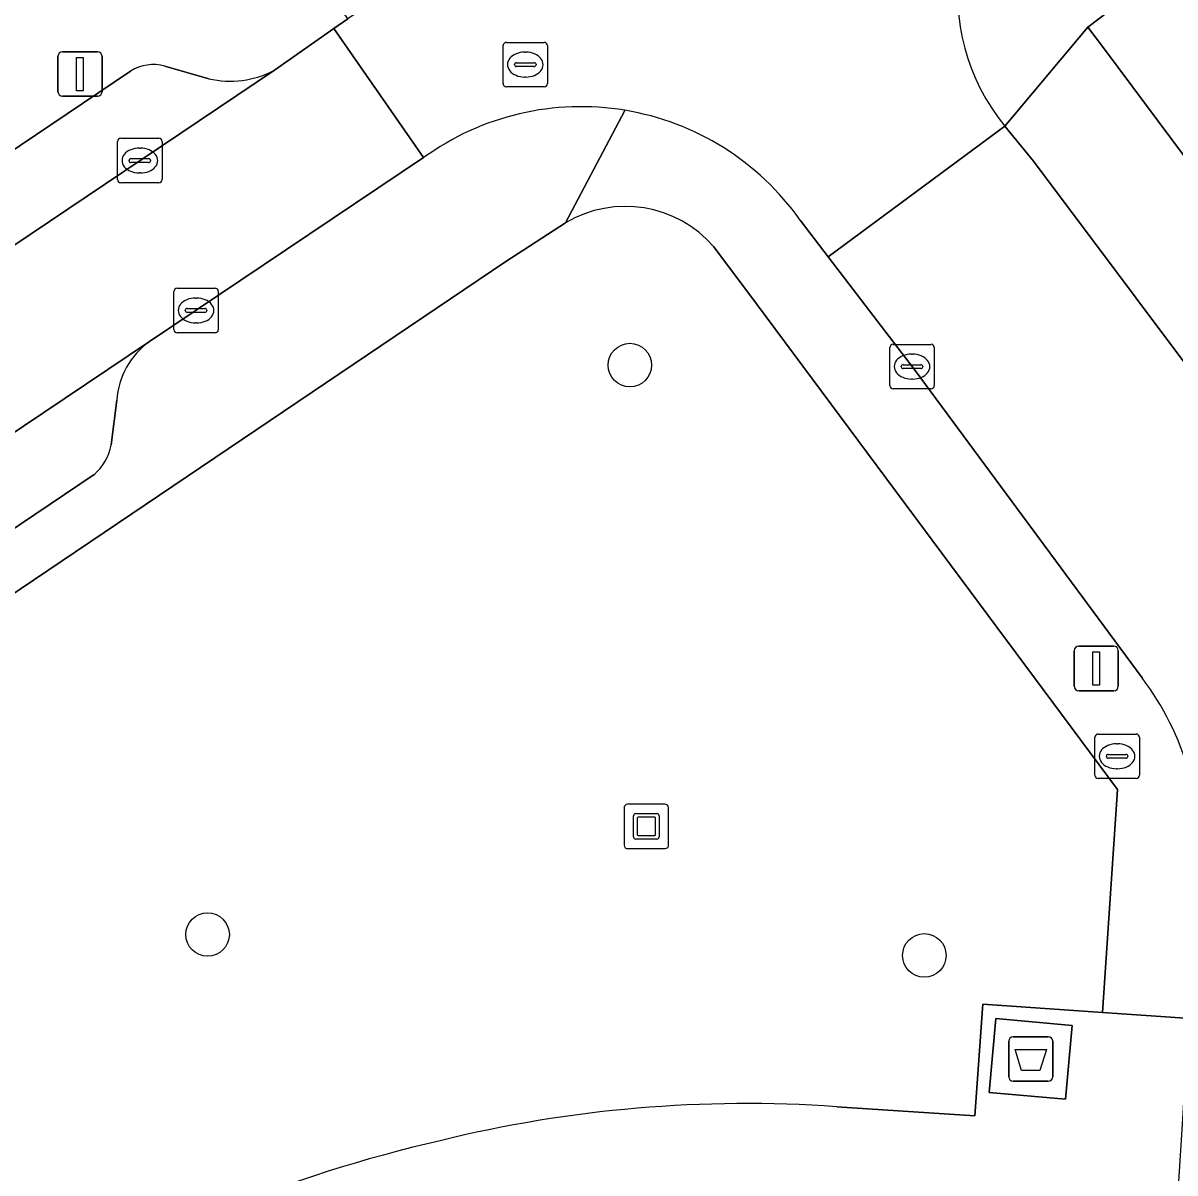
# Model space of a CAD drawing. Extents: x 159960 to 160866, y 382700 to 383354.
# Drawn here: x 160552.56 to 160578.46, y 382943.82 to 382969.69 of the extents above; entities that cross this region are included whole.
import ezdxf

# ---------------------------------------------------------------- set-up
doc = ezdxf.new("R2010")
doc.units = 0
for name, color, linetype in [('IMGEO_Afval_apart_plaats', 7, 'Continuous'), ('IMGEO_Boom', 7, 'Continuous'), ('IMGEO_Groenvoorziening', 7, 'Continuous'), ('IMGEO_Kolk', 7, 'Continuous'), ('IMGEO_Kunstobject', 7, 'Continuous'), ('IMGEO_Lichtmast', 7, 'Continuous'), ('IMGEO_Pand', 7, 'Continuous'), ('IMGEO_Parkeervlak_open', 7, 'Continuous'), ('IMGEO_Rijbaan_lokaal_open', 7, 'Continuous'), ('IMGEO_Rioolput', 7, 'Continuous'), ('IMGEO_Voetpad_gesloten', 7, 'Continuous'), ('IMGEO_Voetpad_open', 7, 'Continuous')]:
    doc.layers.add(name, color=color, linetype=linetype)

msp = doc.modelspace()

# ---------------------------------------------------------------- linework, layer by layer
at = {"layer": 'IMGEO_Afval_apart_plaats'}
for p, q in [((160574.825, 382946.885), (160575.615, 382946.885)), ((160575.615, 382946.885), (160574.825, 382946.885)), ((160574.725, 382945.985), (160574.725, 382946.785)), ((160574.725, 382946.785), (160574.725, 382945.985)), ((160575.715, 382946.785), (160575.715, 382945.985)), ((160575.715, 382945.985), (160575.715, 382946.785)), ((160575.615, 382945.885), (160574.825, 382945.885)), ((160574.825, 382945.885), (160575.615, 382945.885))]:
    msp.add_line(p, q, dxfattribs=at)
msp.add_lwpolyline([(160574.868, 382946.599), (160575.572, 382946.599), (160575.423, 382946.129), (160575.017, 382946.129), (160574.868, 382946.599)], dxfattribs=at)
for centre, start, end in [((160574.825, 382946.785), 90, 180), ((160574.825, 382946.785), 90, 180), ((160575.615, 382946.785), 0, 90), ((160575.615, 382946.785), 360, 90), ((160574.825, 382945.985), 180, 270), ((160574.825, 382945.985), 180, 270), ((160575.615, 382945.985), 270, 0), ((160575.615, 382945.985), 270, 0)]:
    msp.add_arc(centre, 0.1, start, end, dxfattribs=at)
at = {"layer": 'IMGEO_Boom'}
for centre in [(160566.206, 382961.994), (160556.708, 382949.184), (160572.828, 382948.715)]:
    msp.add_circle(centre, 0.489, dxfattribs=at)
at = {"layer": 'IMGEO_Groenvoorziening'}
for points in [[(160564.76, 382965.194), (160563.415, 382964.323), (160544.698, 382951.695), (160552.24, 382940.596)], [(160577.175, 382952.45), (160569.055, 382963.374), (160568.092, 382964.656)], [(160570.859, 382945.31), (160573.965, 382945.106), (160574.145, 382947.619), (160576.833, 382947.431), (160577.175, 382952.45)]]:
    msp.add_lwpolyline(points, dxfattribs=at)
for centre, radius, start, end in [((160566.103, 382962.925), 2.637, 41.0395, 120.6164), ((160568.831, 382916.551), 28.831, 85.9666, 103.8349), ((160569.366, 382912.423), 32.97, 103.0217, 121.2945)]:
    msp.add_arc(centre, radius, start, end, dxfattribs=at)
at = {"layer": 'IMGEO_Kolk'}
for p, q in [((160554.758, 382967.095), (160555.61, 382967.095)), ((160554.683, 382966.169), (160554.683, 382967.021)), ((160555.171, 382966.875), (160555.196, 382966.875)), ((160555.684, 382967.021), (160555.684, 382966.169)), ((160554.942, 382966.589), (160554.942, 382966.601)), ((160555.38, 382966.552), (160554.982, 382966.552)), ((160554.985, 382966.638), (160555.383, 382966.638)), ((160555.426, 382966.601), (160555.426, 382966.589)), ((160555.194, 382966.315), (160555.169, 382966.315)), ((160555.61, 382966.095), (160554.758, 382966.095)), ((160556.023, 382963.722), (160556.875, 382963.722)), ((160555.948, 382962.796), (160555.948, 382963.648)), ((160556.436, 382963.502), (160556.461, 382963.502)), ((160556.949, 382963.648), (160556.949, 382962.796)), ((160556.207, 382963.216), (160556.207, 382963.228)), ((160556.645, 382963.179), (160556.247, 382963.179)), ((160556.25, 382963.265), (160556.648, 382963.265)), ((160556.691, 382963.228), (160556.691, 382963.216)), ((160556.459, 382962.942), (160556.434, 382962.942)), ((160556.875, 382962.722), (160556.023, 382962.722)), ((160572.126, 382962.46), (160572.978, 382962.46)), ((160572.051, 382961.534), (160572.051, 382962.386)), ((160572.539, 382962.24), (160572.564, 382962.24)), ((160573.052, 382962.386), (160573.052, 382961.534)), ((160572.31, 382961.954), (160572.31, 382961.966)), ((160572.748, 382961.917), (160572.35, 382961.917)), ((160572.353, 382962.003), (160572.751, 382962.003)), ((160572.794, 382961.966), (160572.794, 382961.954)), ((160572.562, 382961.68), (160572.537, 382961.68)), ((160572.978, 382961.46), (160572.126, 382961.46))]:
    msp.add_line(p, q, dxfattribs=at)
for points in [[(160554.758, 382967.095), (160555.61, 382967.095)], [(160554.683, 382966.169), (160554.683, 382967.021)], [(160555.684, 382967.021), (160555.684, 382966.169)], [(160555.61, 382966.095), (160554.758, 382966.095)], [(160556.023, 382963.722), (160556.875, 382963.722)], [(160555.948, 382962.796), (160555.948, 382963.648)], [(160556.949, 382963.648), (160556.949, 382962.796)], [(160556.875, 382962.722), (160556.023, 382962.722)], [(160572.126, 382962.46), (160572.978, 382962.46)], [(160572.051, 382961.534), (160572.051, 382962.386)], [(160573.052, 382962.386), (160573.052, 382961.534)], [(160572.978, 382961.46), (160572.126, 382961.46)]]:
    msp.add_lwpolyline(points, dxfattribs=at)
for centre, radius, start, end in [((160554.76, 382967.019), 0.0765, 91.552, 178.448), ((160554.76, 382967.019), 0.0765, 91.552, 178.448), ((160555.608, 382967.019), 0.0765, 1.552, 88.448), ((160555.608, 382967.019), 0.0765, 1.552, 88.448), ((160554.982, 382966.598), 0.0403, 85.8775, 175.7526), ((160554.979, 382966.588), 0.0366, 178.938, 274.7102), ((160555.383, 382966.595), 0.043, 264.8664, 352.4533), ((160555.387, 382966.6), 0.0386, 1.7309, 96.639), ((160554.76, 382966.171), 0.0765, 181.552, 268.448), ((160554.76, 382966.171), 0.0765, 181.552, 268.448), ((160555.608, 382966.171), 0.0765, 271.552, 358.448), ((160555.608, 382966.171), 0.0765, 271.552, 358.448), ((160556.025, 382963.646), 0.0765, 91.552, 178.448), ((160556.025, 382963.646), 0.0765, 91.552, 178.448), ((160556.873, 382963.646), 0.0765, 1.552, 88.448), ((160556.873, 382963.646), 0.0765, 1.552, 88.448), ((160556.247, 382963.225), 0.0403, 85.8775, 175.7526), ((160556.244, 382963.215), 0.0366, 178.938, 274.7102), ((160556.648, 382963.222), 0.043, 264.8664, 352.4533), ((160556.652, 382963.227), 0.0386, 1.7309, 96.639), ((160556.025, 382962.798), 0.0765, 181.552, 268.448), ((160556.025, 382962.798), 0.0765, 181.552, 268.448), ((160556.873, 382962.798), 0.0765, 271.552, 358.448), ((160556.873, 382962.798), 0.0765, 271.552, 358.448), ((160572.128, 382962.384), 0.0765, 91.552, 178.448), ((160572.128, 382962.384), 0.0765, 91.552, 178.448), ((160572.976, 382962.384), 0.0765, 1.552, 88.448), ((160572.976, 382962.384), 0.0765, 1.552, 88.448), ((160572.35, 382961.963), 0.0403, 85.8775, 175.7526), ((160572.347, 382961.953), 0.0366, 178.938, 274.7102), ((160572.751, 382961.96), 0.043, 264.8664, 352.4533), ((160572.755, 382961.965), 0.0386, 1.7309, 96.639), ((160572.128, 382961.536), 0.0765, 181.552, 268.448), ((160572.128, 382961.536), 0.0765, 181.552, 268.448), ((160572.976, 382961.536), 0.0765, 271.552, 358.448), ((160572.976, 382961.536), 0.0765, 271.552, 358.448)]:
    msp.add_arc(centre, radius, start, end, dxfattribs=at)
for centre, major_axis, ratio, start_param, end_param in [((160555.17, 382966.595), (-0.387, 0.002), 0.722429, 4.712389, 7.853982), ((160555.195, 382966.595), (-0.39, 0.002), 0.717154, 1.570796, 4.712389), ((160556.435, 382963.222), (-0.387, 0.002), 0.722429, 4.712389, 7.853982), ((160556.46, 382963.222), (-0.39, 0.002), 0.717154, 1.570796, 4.712389), ((160572.538, 382961.96), (-0.387, 0.002), 0.722429, 4.712389, 7.853982), ((160572.563, 382961.96), (-0.39, 0.002), 0.717154, 1.570796, 4.712389)]:
    msp.add_ellipse(centre, major_axis=major_axis, ratio=ratio, start_param=start_param, end_param=end_param, dxfattribs=at)
at = {"layer": 'IMGEO_Kunstobject'}
for p, q in [((160566.992, 382952.116), (160566.151, 382952.116)), ((160566.992, 382952.116), (160566.151, 382952.116)), ((160567.076, 382951.2), (160567.076, 382952.041)), ((160567.076, 382951.2), (160567.076, 382952.041)), ((160566.076, 382952.032), (160566.076, 382951.191)), ((160566.076, 382952.032), (160566.076, 382951.191)), ((160566.29, 382951.38), (160566.29, 382951.854)), ((160566.34, 382951.904), (160566.814, 382951.904)), ((160566.37, 382951.804), (160566.37, 382951.43)), ((160566.764, 382951.824), (160566.39, 382951.824)), ((160566.784, 382951.43), (160566.784, 382951.804)), ((160566.864, 382951.854), (160566.864, 382951.38)), ((160566.814, 382951.33), (160566.34, 382951.33)), ((160566.39, 382951.41), (160566.764, 382951.41)), ((160566.16, 382951.116), (160567.001, 382951.116)), ((160566.16, 382951.116), (160567.001, 382951.116))]:
    msp.add_line(p, q, dxfattribs=at)
for centre, radius, start, end in [((160566.154, 382952.038), 0.0779, 92.4484, 184.2845), ((160566.154, 382952.038), 0.0779, 92.4484, 184.2845), ((160566.998, 382952.038), 0.0779, 2.4484, 94.2845), ((160566.998, 382952.038), 0.0779, 2.4484, 94.2845), ((160566.34, 382951.854), 0.05, 90, 180), ((160566.39, 382951.804), 0.02, 90, 180), ((160566.764, 382951.804), 0.02, 360, 90), ((160566.814, 382951.854), 0.05, 360, 90), ((160566.34, 382951.38), 0.05, 180, 270), ((160566.39, 382951.43), 0.02, 180, 270), ((160566.764, 382951.43), 0.02, 270, 0), ((160566.814, 382951.38), 0.05, 270, 0), ((160566.154, 382951.194), 0.0779, 182.4484, 274.2845), ((160566.154, 382951.194), 0.0779, 182.4484, 274.2845), ((160566.998, 382951.194), 0.0779, 272.4484, 4.2845), ((160566.998, 382951.194), 0.0779, 272.4484, 4.2845)]:
    msp.add_arc(centre, radius, start, end, dxfattribs=at)
at = {"layer": 'IMGEO_Lichtmast'}
for p, q in [((160553.343, 382968.141), (160553.343, 382968.941)), ((160553.343, 382968.941), (160553.343, 382968.141)), ((160553.443, 382969.041), (160554.233, 382969.041)), ((160554.233, 382969.041), (160553.443, 382969.041)), ((160554.333, 382968.941), (160554.333, 382968.141)), ((160554.333, 382968.141), (160554.333, 382968.941)), ((160554.233, 382968.041), (160553.443, 382968.041)), ((160553.443, 382968.041), (160554.233, 382968.041)), ((160576.301, 382955.669), (160577.091, 382955.669)), ((160577.091, 382955.669), (160576.301, 382955.669)), ((160576.201, 382954.769), (160576.201, 382955.569)), ((160576.201, 382955.569), (160576.201, 382954.769)), ((160577.191, 382955.569), (160577.191, 382954.769)), ((160577.191, 382954.769), (160577.191, 382955.569)), ((160577.091, 382954.669), (160576.301, 382954.669)), ((160576.301, 382954.669), (160577.091, 382954.669))]:
    msp.add_line(p, q, dxfattribs=at)
for points in [[(160553.763, 382968.916), (160553.913, 382968.916), (160553.913, 382968.166), (160553.763, 382968.166), (160553.763, 382968.916)], [(160576.621, 382955.544), (160576.771, 382955.544), (160576.771, 382954.794), (160576.621, 382954.794), (160576.621, 382955.544)]]:
    msp.add_lwpolyline(points, dxfattribs=at)
for centre, start, end in [((160553.443, 382968.941), 90, 180), ((160553.443, 382968.941), 90, 180), ((160554.233, 382968.941), 0, 90), ((160554.233, 382968.941), 360, 90), ((160553.443, 382968.141), 180, 270), ((160553.443, 382968.141), 180, 270), ((160554.233, 382968.141), 270, 0), ((160554.233, 382968.141), 270, 0), ((160576.301, 382955.569), 90, 180), ((160576.301, 382955.569), 90, 180), ((160577.091, 382955.569), 0, 90), ((160577.091, 382955.569), 360, 90), ((160576.301, 382954.769), 180, 270), ((160576.301, 382954.769), 180, 270), ((160577.091, 382954.769), 270, 0), ((160577.091, 382954.769), 270, 0)]:
    msp.add_arc(centre, 0.1, start, end, dxfattribs=at)
at = {"layer": 'IMGEO_Pand'}
msp.add_lwpolyline([(160638.396, 382970.297), (160596.782, 382973.814), (160598.307, 382991.758), (160591.84, 382992.307), (160590.754, 382979.528), (160583.117, 382973.762), (160581.519, 382972.556), (160581.095, 382973.078), (160576.509, 382969.597), (160576.88, 382969.1), (160580.22, 382964.62), (160580.469, 382964.782), (160582.22, 382962.406), (160583.279, 382960.97), (160582.95, 382960.705), (160588.123, 382953.831), (160602.645, 382964.701), (160637.67, 382961.705)], close=True, dxfattribs=at)
at = {"layer": 'IMGEO_Parkeervlak_open'}
for points in [[(160528.138, 382948.406), (160533.549, 382952.042), (160536.679, 382954.15), (160558.21, 382968.628)], [(160556.734, 382968.434), (160555.746, 382968.719)], [(160554.974, 382968.604), (160535.715, 382955.631), (160532.484, 382953.473), (160529.119, 382951.203)], [(160555.401, 382962.522), (160542.597, 382953.924)], [(160554.541, 382960.196), (160554.669, 382961.202)], [(160545.868, 382953.947), (160554.155, 382959.529)]]:
    msp.add_lwpolyline(points, dxfattribs=at)
for centre, radius, start, end in [((160555.49, 382967.788), 0.966, 74.6339, 122.3115), ((160557.211, 382970.513), 2.133, 257.0652, 297.9105), ((160556.413, 382961.098), 1.747, 125.3938, 176.5854), ((160553.324, 382960.455), 1.245, 311.9066, 347.9766)]:
    msp.add_arc(centre, radius, start, end, dxfattribs=at)
at = {"layer": 'IMGEO_Rijbaan_lokaal_open'}
for points in [[(160575.706, 382974.347), (160572.866, 382978.485), (160571.166, 382977.385), (160567.386, 382974.857), (160563.601, 382972.301), (160559.862, 382969.779), (160559.548, 382969.562), (160561.566, 382966.661)], [(160570.035, 382965.255), (160570.667, 382964.428), (160574.639, 382967.367)], [(160582.21, 382957.339), (160575.287, 382966.58), (160574.639, 382967.367), (160570.667, 382964.428), (160572.599, 382961.901), (160577.724, 382954.96)]]:
    msp.add_lwpolyline(points, dxfattribs=at)
msp.add_lwpolyline([(160555.401, 382962.522), (160561.566, 382966.661), (160559.548, 382969.562), (160558.21, 382968.628), (160536.679, 382954.15), (160533.549, 382952.042), (160528.138, 382948.406), (160527.829, 382948.198), (160529.769, 382945.267), (160538.708, 382951.282), (160539.297, 382951.678), (160540.214, 382952.323), (160542.597, 382953.924)], close=True, dxfattribs=at)
for centre, radius, start, end in [((160578.34, 382970.373), 4.768, 123.5387, 219.0787), ((160565.104, 382961.767), 6.039, 80.5627, 125.8605), ((160565.106, 382961.768), 6.038, 35.2822, 80.5843), ((160572.479, 382951.017), 6.562, 355.5441, 36.9338)]:
    msp.add_arc(centre, radius, start, end, dxfattribs=at)
at = {"layer": 'IMGEO_Rioolput'}
for p, q in [((160563.352, 382968.327), (160563.352, 382969.179)), ((160563.427, 382969.253), (160564.279, 382969.253)), ((160564.353, 382969.179), (160564.353, 382968.327)), ((160563.84, 382969.033), (160563.865, 382969.033)), ((160563.611, 382968.747), (160563.611, 382968.759)), ((160564.049, 382968.71), (160563.651, 382968.71)), ((160563.654, 382968.796), (160564.052, 382968.796)), ((160564.095, 382968.759), (160564.095, 382968.747)), ((160563.863, 382968.473), (160563.838, 382968.473)), ((160564.279, 382968.253), (160563.427, 382968.253)), ((160576.663, 382952.768), (160576.663, 382953.62)), ((160576.738, 382953.694), (160577.59, 382953.694)), ((160577.664, 382953.62), (160577.664, 382952.768)), ((160577.151, 382953.474), (160577.176, 382953.474)), ((160576.922, 382953.188), (160576.922, 382953.2)), ((160577.36, 382953.151), (160576.962, 382953.151)), ((160576.965, 382953.237), (160577.363, 382953.237)), ((160577.406, 382953.2), (160577.406, 382953.188)), ((160577.174, 382952.914), (160577.149, 382952.914)), ((160577.59, 382952.694), (160576.738, 382952.694))]:
    msp.add_line(p, q, dxfattribs=at)
for points in [[(160563.352, 382968.327), (160563.352, 382969.179)], [(160563.427, 382969.253), (160564.279, 382969.253)], [(160564.353, 382969.179), (160564.353, 382968.327)], [(160564.279, 382968.253), (160563.427, 382968.253)], [(160576.663, 382952.768), (160576.663, 382953.62)], [(160576.738, 382953.694), (160577.59, 382953.694)], [(160577.664, 382953.62), (160577.664, 382952.768)], [(160577.59, 382952.694), (160576.738, 382952.694)]]:
    msp.add_lwpolyline(points, dxfattribs=at)
for centre, radius, start, end in [((160563.429, 382969.177), 0.0765, 91.552, 178.448), ((160563.429, 382969.177), 0.0765, 91.552, 178.448), ((160564.277, 382969.177), 0.0765, 1.552, 88.448), ((160564.277, 382969.177), 0.0765, 1.552, 88.448), ((160563.651, 382968.756), 0.0403, 85.8775, 175.7526), ((160563.648, 382968.746), 0.0366, 178.938, 274.7102), ((160564.052, 382968.753), 0.043, 264.8664, 352.4533), ((160564.056, 382968.758), 0.0386, 1.7309, 96.639), ((160563.429, 382968.329), 0.0765, 181.552, 268.448), ((160563.429, 382968.329), 0.0765, 181.552, 268.448), ((160564.277, 382968.329), 0.0765, 271.552, 358.448), ((160564.277, 382968.329), 0.0765, 271.552, 358.448), ((160576.74, 382953.618), 0.0765, 91.552, 178.448), ((160576.74, 382953.618), 0.0765, 91.552, 178.448), ((160577.588, 382953.618), 0.0765, 1.552, 88.448), ((160577.588, 382953.618), 0.0765, 1.552, 88.448), ((160576.962, 382953.197), 0.0403, 85.8775, 175.7526), ((160576.959, 382953.187), 0.0366, 178.938, 274.7102), ((160577.363, 382953.194), 0.043, 264.8664, 352.4533), ((160577.367, 382953.199), 0.0386, 1.7309, 96.639), ((160576.74, 382952.77), 0.0765, 181.552, 268.448), ((160576.74, 382952.77), 0.0765, 181.552, 268.448), ((160577.588, 382952.77), 0.0765, 271.552, 358.448), ((160577.588, 382952.77), 0.0765, 271.552, 358.448)]:
    msp.add_arc(centre, radius, start, end, dxfattribs=at)
for centre, major_axis, ratio, start_param, end_param in [((160563.839, 382968.753), (-0.387, 0.002), 0.722429, 4.712389, 7.853982), ((160563.864, 382968.753), (-0.39, 0.002), 0.717154, 1.570796, 4.712389), ((160577.15, 382953.194), (-0.387, 0.002), 0.722429, 4.712389, 7.853982), ((160577.175, 382953.194), (-0.39, 0.002), 0.717154, 1.570796, 4.712389)]:
    msp.add_ellipse(centre, major_axis=major_axis, ratio=ratio, start_param=start_param, end_param=end_param, dxfattribs=at)
at = {"layer": 'IMGEO_Voetpad_gesloten'}
msp.add_lwpolyline([(160576.15, 382947.139), (160574.438, 382947.292), (160574.29, 382945.631), (160576.002, 382945.478)], close=True, dxfattribs=at)
at = {"layer": 'IMGEO_Voetpad_open'}
for points in [[(160574.639, 382967.367), (160576.509, 382969.597), (160581.095, 382973.078)], [(160558.21, 382968.628), (160559.548, 382969.562), (160559.862, 382969.779), (160558.867, 382971.244), (160558.359, 382970.884), (160557.896, 382971.692)], [(160582.22, 382962.406), (160580.469, 382964.782), (160580.22, 382964.62), (160576.88, 382969.1), (160576.509, 382969.597), (160574.639, 382967.367), (160575.287, 382966.58), (160582.21, 382957.339)], [(160555.746, 382968.719), (160556.734, 382968.434)], [(160529.119, 382951.203), (160532.484, 382953.473), (160535.715, 382955.631), (160554.974, 382968.604)], [(160563.415, 382964.323), (160564.76, 382965.194), (160566.094, 382967.724)], [(160566.094, 382967.724), (160564.76, 382965.194)], [(160561.566, 382966.661), (160555.401, 382962.522)], [(160572.599, 382961.901), (160570.667, 382964.428), (160570.035, 382965.255)], [(160568.092, 382964.656), (160569.055, 382963.374), (160577.175, 382952.45), (160576.833, 382947.431), (160578.796, 382947.293), (160579.021, 382950.507)], [(160410.07, 382861.949), (160415.268, 382865.398), (160416.783, 382866.403), (160416.621, 382866.647), (160416.118, 382867.403), (160433.527, 382879.124), (160435.03, 382880.147), (160459.475, 382896.568), (160460.477, 382895.074), (160462.489, 382896.421), (160465.846, 382898.668), (160467.857, 382900.011), (160495.193, 382918.403), (160496.721, 382919.422), (160500, 382921.626), (160543.226, 382950.68), (160544.698, 382951.695), (160563.415, 382964.323)], [(160577.724, 382954.96), (160572.599, 382961.901)], [(160554.669, 382961.202), (160554.541, 382960.196)], [(160554.155, 382959.529), (160545.868, 382953.947)], [(160570.093, 382943.199), (160573.89, 382942.959), (160578.493, 382942.689), (160578.627, 382944.8), (160578.689, 382945.774), (160578.796, 382947.293), (160576.833, 382947.431), (160574.145, 382947.619), (160573.965, 382945.106), (160570.859, 382945.31)]]:
    msp.add_lwpolyline(points, dxfattribs=at)
msp.add_lwpolyline([(160574.438, 382947.292), (160576.15, 382947.139), (160576.002, 382945.478), (160574.29, 382945.631)], close=True, dxfattribs=at)
for centre, radius, start, end in [((160578.34, 382970.373), 4.768, 123.5387, 219.0787), ((160555.49, 382967.788), 0.966, 74.6339, 122.3115), ((160557.211, 382970.513), 2.133, 257.0652, 297.9105), ((160565.104, 382961.767), 6.039, 80.5627, 125.8605), ((160565.106, 382961.768), 6.038, 35.2822, 80.5843), ((160566.103, 382962.925), 2.637, 41.0395, 120.6164), ((160556.413, 382961.098), 1.747, 125.3938, 176.5854), ((160553.324, 382960.455), 1.245, 311.9066, 347.9766), ((160572.479, 382951.017), 6.562, 355.5441, 36.9338), ((160568.831, 382916.551), 28.831, 85.9666, 103.8349), ((160569.366, 382912.423), 32.97, 103.0217, 121.2945)]:
    msp.add_arc(centre, radius, start, end, dxfattribs=at)

doc.saveas('drawing.dxf')
